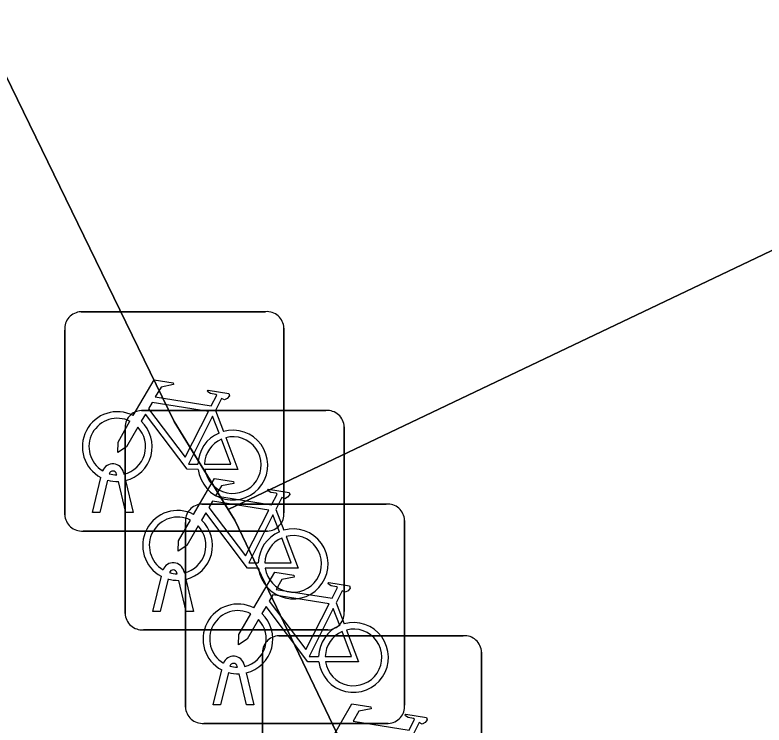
# Model space of a CAD drawing. Extents: x 160455 to 162082, y 388339 to 389736.
# Drawn here: x 161067.873 to 161071.286, y 388881.149 to 388884.383 of the extents above; entities that cross this region are included whole.
import ezdxf

# ---------------------------------------------------------------- set-up
doc = ezdxf.new("R2010")
doc.units = 0
for name, color, linetype in [('IMGEO_Fietsenrek', 7, 'Continuous'), ('IMGEO_Parkeervlak_open', 7, 'Continuous'), ('IMGEO_Rijbaan_lokaal_open', 7, 'Continuous'), ('IMGEO_Voetgangersgebied_open', 7, 'Continuous')]:
    doc.layers.add(name, color=color, linetype=linetype)

msp = doc.modelspace()

# ---------------------------------------------------------------- linework, layer by layer
at = {"layer": 'IMGEO_Fietsenrek'}
for p, q in [((161068.1739, 388883.0315), (161069.0148, 388883.0315)), ((161069.0148, 388883.0315), (161068.1739, 388883.0315)), ((161069.0985, 388882.9571), (161069.0985, 388882.1162)), ((161069.0985, 388882.1162), (161069.0985, 388882.9571)), ((161068.0995, 388882.1069), (161068.0995, 388882.9478)), ((161068.0995, 388882.9478), (161068.0995, 388882.1069)), ((161068.4489, 388882.5815), (161069.2898, 388882.5815)), ((161069.2898, 388882.5815), (161068.4489, 388882.5815)), ((161068.7862, 388882.5812), (161068.8225, 388882.486)), ((161068.3745, 388881.6569), (161068.3745, 388882.4978)), ((161068.3745, 388882.4978), (161068.3745, 388881.6569)), ((161069.3735, 388882.5071), (161069.3735, 388881.6662)), ((161069.3735, 388881.6662), (161069.3735, 388882.5071)), ((161068.2265, 388882.1163), (161068.2648, 388882.2763)), ((161068.3369, 388882.2879), (161068.3359, 388882.2922)), ((161068.3676, 388882.2994), (161068.3694, 388882.2915)), ((161068.2952, 388882.2641), (161068.2599, 388882.1163)), ((161068.378, 388882.1163), (161068.3441, 388882.258)), ((161068.3764, 388882.2623), (161068.4114, 388882.1163)), ((161068.7239, 388882.1555), (161069.5648, 388882.1555)), ((161069.5648, 388882.1555), (161068.7239, 388882.1555)), ((161068.2599, 388882.1163), (161068.2265, 388882.1163)), ((161068.4114, 388882.1163), (161068.378, 388882.1163)), ((161069.0612, 388882.1312), (161069.0975, 388882.036)), ((161068.6495, 388881.2309), (161068.6495, 388882.0718)), ((161068.6495, 388882.0718), (161068.6495, 388881.2309)), ((161069.6485, 388882.0811), (161069.6485, 388881.2402)), ((161069.6485, 388881.2402), (161069.6485, 388882.0811)), ((161069.0241, 388882.0325), (161068.1832, 388882.0325)), ((161068.1832, 388882.0325), (161069.0241, 388882.0325)), ((161068.5015, 388881.6663), (161068.5398, 388881.8263)), ((161068.6119, 388881.8379), (161068.6109, 388881.8422)), ((161068.6426, 388881.8494), (161068.6444, 388881.8415)), ((161068.5702, 388881.8141), (161068.5349, 388881.6663)), ((161068.653, 388881.6663), (161068.6191, 388881.808)), ((161068.6514, 388881.8123), (161068.6864, 388881.6663)), ((161069.3362, 388881.7052), (161069.3725, 388881.61)), ((161068.5349, 388881.6663), (161068.5015, 388881.6663)), ((161068.6864, 388881.6663), (161068.653, 388881.6663)), ((161069.2991, 388881.5825), (161068.4582, 388881.5825)), ((161068.4582, 388881.5825), (161069.2991, 388881.5825)), ((161069.0749, 388881.5555), (161069.9158, 388881.5555)), ((161069.9158, 388881.5555), (161069.0749, 388881.5555)), ((161069.0005, 388880.6309), (161069.0005, 388881.4718)), ((161069.0005, 388881.4718), (161069.0005, 388880.6309)), ((161069.9995, 388881.4811), (161069.9995, 388880.6402)), ((161069.9995, 388880.6402), (161069.9995, 388881.4811)), ((161068.8869, 388881.4119), (161068.8859, 388881.4162)), ((161068.9176, 388881.4234), (161068.9194, 388881.4155)), ((161068.7765, 388881.2403), (161068.8148, 388881.4003)), ((161068.8452, 388881.3881), (161068.8099, 388881.2403)), ((161068.928, 388881.2403), (161068.8941, 388881.382)), ((161068.9264, 388881.3863), (161068.9614, 388881.2403)), ((161068.8099, 388881.2403), (161068.7765, 388881.2403)), ((161068.9614, 388881.2403), (161068.928, 388881.2403)), ((161069.5741, 388881.1565), (161068.7332, 388881.1565)), ((161068.7332, 388881.1565), (161069.5741, 388881.1565))]:
    msp.add_line(p, q, dxfattribs=at)
for points in [[(161068.4121, 388882.5582), (161068.5068, 388882.7217), (161068.593, 388882.7079), (161068.5947, 388882.6992), (161068.5386, 388882.6883), (161068.5124, 388882.643), (161068.7676, 388882.6022)], [(161068.7676, 388882.6022), (161068.7926, 388882.651), (161068.7875, 388882.655), (161068.7643, 388882.6587), (161068.7516, 388882.6662), (161068.7506, 388882.6693), (161068.7528, 388882.6739), (161068.8476, 388882.6588), (161068.8499, 388882.6485), (161068.8405, 388882.6361), (161068.8281, 388882.6297), (161068.8136, 388882.6359), (161068.7862, 388882.5812)], [(161068.7547, 388882.577), (161068.4979, 388882.618), (161068.4812, 388882.5892), (161068.6482, 388882.3689), (161068.7547, 388882.577)], [(161068.7078, 388882.3135), (161068.6581, 388882.3136), (161068.4674, 388882.5653), (161068.4484, 388882.5325)], [(161068.8027, 388882.479), (161068.7734, 388882.5558), (161068.664, 388882.3377), (161068.7067, 388882.3376)], [(161068.4328, 388882.5057), (161068.3812, 388882.4165), (161068.3413, 388882.3905), (161068.3425, 388882.438), (161068.397, 388882.5322)], [(161068.7367, 388882.3375), (161068.8566, 388882.3373), (161068.8134, 388882.4509)], [(161068.8332, 388882.4578), (161068.8882, 388882.3132), (161068.7381, 388882.3135)], [(161068.6871, 388882.1082), (161068.7818, 388882.2717), (161068.868, 388882.2579), (161068.8697, 388882.2492), (161068.8136, 388882.2383), (161068.7874, 388882.193), (161069.0426, 388882.1522)], [(161069.0426, 388882.1522), (161069.0676, 388882.201), (161069.0625, 388882.205), (161069.0393, 388882.2087), (161069.0266, 388882.2162), (161069.0256, 388882.2193), (161069.0278, 388882.2239), (161069.1226, 388882.2088), (161069.1249, 388882.1985), (161069.1155, 388882.1861), (161069.1031, 388882.1797), (161069.0886, 388882.1859), (161069.0612, 388882.1312)], [(161069.0297, 388882.127), (161068.7729, 388882.168), (161068.7562, 388882.1392), (161068.9232, 388881.9189), (161069.0297, 388882.127)], [(161068.9828, 388881.8635), (161068.9331, 388881.8636), (161068.7424, 388882.1153), (161068.7234, 388882.0825)], [(161069.0777, 388882.029), (161069.0484, 388882.1058), (161068.939, 388881.8877), (161068.9817, 388881.8876)], [(161068.7078, 388882.0557), (161068.6562, 388881.9665), (161068.6163, 388881.9405), (161068.6175, 388881.988), (161068.672, 388882.0822)], [(161069.0117, 388881.8875), (161069.1316, 388881.8873), (161069.0884, 388882.0009)], [(161069.1082, 388882.0078), (161069.1632, 388881.8632), (161069.0131, 388881.8635)], [(161068.9621, 388881.6822), (161069.0568, 388881.8457), (161069.143, 388881.8319), (161069.1447, 388881.8232), (161069.0886, 388881.8123), (161069.0624, 388881.767), (161069.3176, 388881.7262)], [(161069.3176, 388881.7262), (161069.3426, 388881.775), (161069.3375, 388881.779), (161069.3143, 388881.7827), (161069.3016, 388881.7902), (161069.3006, 388881.7933), (161069.3028, 388881.7979), (161069.3976, 388881.7828), (161069.3999, 388881.7725), (161069.3905, 388881.7601), (161069.3781, 388881.7537), (161069.3636, 388881.7599), (161069.3362, 388881.7052)], [(161069.3047, 388881.701), (161069.0479, 388881.742), (161069.0312, 388881.7132), (161069.1982, 388881.4929), (161069.3047, 388881.701)], [(161069.2578, 388881.4375), (161069.2081, 388881.4376), (161069.0174, 388881.6893), (161068.9984, 388881.6565)], [(161068.9828, 388881.6297), (161068.9312, 388881.5405), (161068.8913, 388881.5145), (161068.8925, 388881.562), (161068.947, 388881.6562)], [(161069.3527, 388881.603), (161069.3234, 388881.6798), (161069.214, 388881.4617), (161069.2567, 388881.4616)], [(161069.2867, 388881.4615), (161069.4066, 388881.4613), (161069.3634, 388881.5749)], [(161069.3832, 388881.5818), (161069.4382, 388881.4372), (161069.2881, 388881.4375)], [(161069.3131, 388881.0822), (161069.4078, 388881.2457), (161069.494, 388881.2319), (161069.4957, 388881.2232), (161069.4396, 388881.2123), (161069.4134, 388881.167), (161069.6686, 388881.1262)], [(161069.6686, 388881.1262), (161069.6936, 388881.175), (161069.6885, 388881.179), (161069.6653, 388881.1827), (161069.6526, 388881.1902), (161069.6516, 388881.1933), (161069.6538, 388881.1979), (161069.7486, 388881.1828), (161069.7509, 388881.1725), (161069.7415, 388881.1601), (161069.7291, 388881.1537), (161069.7146, 388881.1599), (161069.6872, 388881.1052)]]:
    msp.add_lwpolyline(points, dxfattribs=at)
for centre, radius, start, end in [((161068.1772, 388882.9536), 0.0779, 92.4484, 184.2845), ((161068.1772, 388882.9536), 0.0779, 92.4484, 184.2845), ((161069.0206, 388882.9538), 0.0779, 2.4484, 94.2845), ((161069.0206, 388882.9538), 0.0779, 2.4484, 94.2845), ((161068.3391, 388882.4169), 0.159, 62.6766, 242.1369), ((161068.4522, 388882.5036), 0.0779, 92.4484, 184.2845), ((161068.4522, 388882.5036), 0.0779, 92.4484, 184.2845), ((161069.2956, 388882.5038), 0.0779, 2.4484, 94.2845), ((161069.2956, 388882.5038), 0.0779, 2.4484, 94.2845), ((161068.3391, 388882.4169), 0.129, 63.3192, 238.903), ((161068.3391, 388882.4169), 0.159, 283.5766, 46.6042), ((161068.3391, 388882.4169), 0.129, 283.6043, 43.4302), ((161068.8657, 388882.3329), 0.159, 113.3408, 178.3217), ((161068.8657, 388882.3329), 0.159, 187.0065, 105.7708), ((161068.8657, 388882.3329), 0.129, 113.923, 177.9556), ((161068.8657, 388882.3329), 0.129, 188.6715, 104.5883), ((161068.3189, 388882.2883), 0.0499, 12.8025, 158.6934), ((161068.3189, 388882.2883), 0.0174, 12.8025, 163.4502), ((161068.3391, 388882.4169), 0.129, 253.415, 269.0204), ((161068.3391, 388882.4169), 0.159, 253.9967, 271.7867), ((161068.7272, 388882.0776), 0.0779, 92.4484, 184.2845), ((161068.7272, 388882.0776), 0.0779, 92.4484, 184.2845), ((161069.5706, 388882.0778), 0.0779, 2.4484, 94.2845), ((161069.5706, 388882.0778), 0.0779, 2.4484, 94.2845), ((161068.1774, 388882.1102), 0.0779, 182.4484, 274.2845), ((161068.1774, 388882.1102), 0.0779, 182.4484, 274.2845), ((161068.6141, 388881.9669), 0.159, 62.6766, 242.1369), ((161069.0208, 388882.1104), 0.0779, 272.4484, 4.2845), ((161069.0208, 388882.1104), 0.0779, 272.4484, 4.2845), ((161068.6141, 388881.9669), 0.129, 63.3192, 238.903), ((161068.6141, 388881.9669), 0.159, 283.5766, 46.6042), ((161068.6141, 388881.9669), 0.129, 283.6043, 43.4302), ((161069.1407, 388881.8829), 0.159, 187.0065, 105.7708), ((161069.1407, 388881.8829), 0.159, 113.3408, 178.3217), ((161069.1407, 388881.8829), 0.129, 113.923, 177.9556), ((161069.1407, 388881.8829), 0.129, 188.6715, 104.5883), ((161068.5939, 388881.8383), 0.0499, 12.8025, 158.6934), ((161068.5939, 388881.8383), 0.0174, 12.8025, 163.4502), ((161068.6141, 388881.9669), 0.129, 253.415, 269.0204), ((161068.6141, 388881.9669), 0.159, 253.9967, 271.7867), ((161068.8891, 388881.5409), 0.159, 62.6766, 242.1369), ((161068.4524, 388881.6602), 0.0779, 182.4484, 274.2845), ((161068.4524, 388881.6602), 0.0779, 182.4484, 274.2845), ((161068.8891, 388881.5409), 0.129, 63.3192, 238.903), ((161068.8891, 388881.5409), 0.159, 283.5766, 46.6042), ((161069.2958, 388881.6604), 0.0779, 272.4484, 4.2845), ((161069.2958, 388881.6604), 0.0779, 272.4484, 4.2845), ((161068.8891, 388881.5409), 0.129, 283.6043, 43.4302), ((161069.4157, 388881.4569), 0.159, 113.3408, 178.3217), ((161069.4157, 388881.4569), 0.159, 187.0065, 105.7708), ((161069.4157, 388881.4569), 0.129, 188.6715, 104.5883), ((161069.0782, 388881.4776), 0.0779, 92.4484, 184.2845), ((161069.0782, 388881.4776), 0.0779, 92.4484, 184.2845), ((161069.4157, 388881.4569), 0.129, 113.923, 177.9556), ((161069.9216, 388881.4778), 0.0779, 2.4484, 94.2845), ((161069.9216, 388881.4778), 0.0779, 2.4484, 94.2845), ((161068.8689, 388881.4123), 0.0499, 12.8025, 158.6934), ((161068.8689, 388881.4123), 0.0174, 12.8025, 163.4502), ((161068.8891, 388881.5409), 0.129, 253.415, 269.0204), ((161068.8891, 388881.5409), 0.159, 253.9967, 271.7867), ((161068.7274, 388881.2342), 0.0779, 182.4484, 274.2845), ((161068.7274, 388881.2342), 0.0779, 182.4484, 274.2845), ((161069.5708, 388881.2344), 0.0779, 272.4484, 4.2845), ((161069.5708, 388881.2344), 0.0779, 272.4484, 4.2845)]:
    msp.add_arc(centre, radius, start, end, dxfattribs=at)
at = {"layer": 'IMGEO_Parkeervlak_open'}
msp.add_lwpolyline([(161085.023, 388889.833), (161068.844, 388882.13), (161068.874, 388882.082), (161070.749, 388878.17), (161071.313, 388878.446), (161076.749, 388881.104), (161086.849, 388886.042)], close=True, dxfattribs=at)
at = {"layer": 'IMGEO_Rijbaan_lokaal_open'}
msp.add_lwpolyline([(161068.179, 388905.883), (161068.276, 388905.655), (161071.407, 388899.358), (161069.164, 388898.255), (161069.887, 388896.777), (161071.29, 388893.91), (161070.631, 388893.593), (161070.753, 388893.358), (161064.755, 388890.424), (161068.599, 388882.532), (161068.844, 388882.13), (161085.023, 388889.833), (161086.153, 388890.371), (161083.103, 388896.411)], dxfattribs=at)
at = {"layer": 'IMGEO_Voetgangersgebied_open'}
msp.add_lwpolyline([(161024.557, 388845.477), (161040.679, 388853.319), (161039.373, 388855.998), (161039.679, 388856.145), (161043.591, 388858.046), (161061.917, 388867.003), (161063.383, 388867.719), (161061.347, 388871.872), (161071.994, 388877.069), (161071.443, 388878.171), (161071.313, 388878.446), (161070.749, 388878.17), (161068.874, 388882.082), (161068.844, 388882.13), (161068.599, 388882.532), (161064.755, 388890.424), (161044.564, 388880.547), (161049.922, 388869.552), (161036.467, 388862.968), (161033.714, 388868.627), (161030.82, 388874.567)], dxfattribs=at)

doc.saveas('drawing.dxf')
